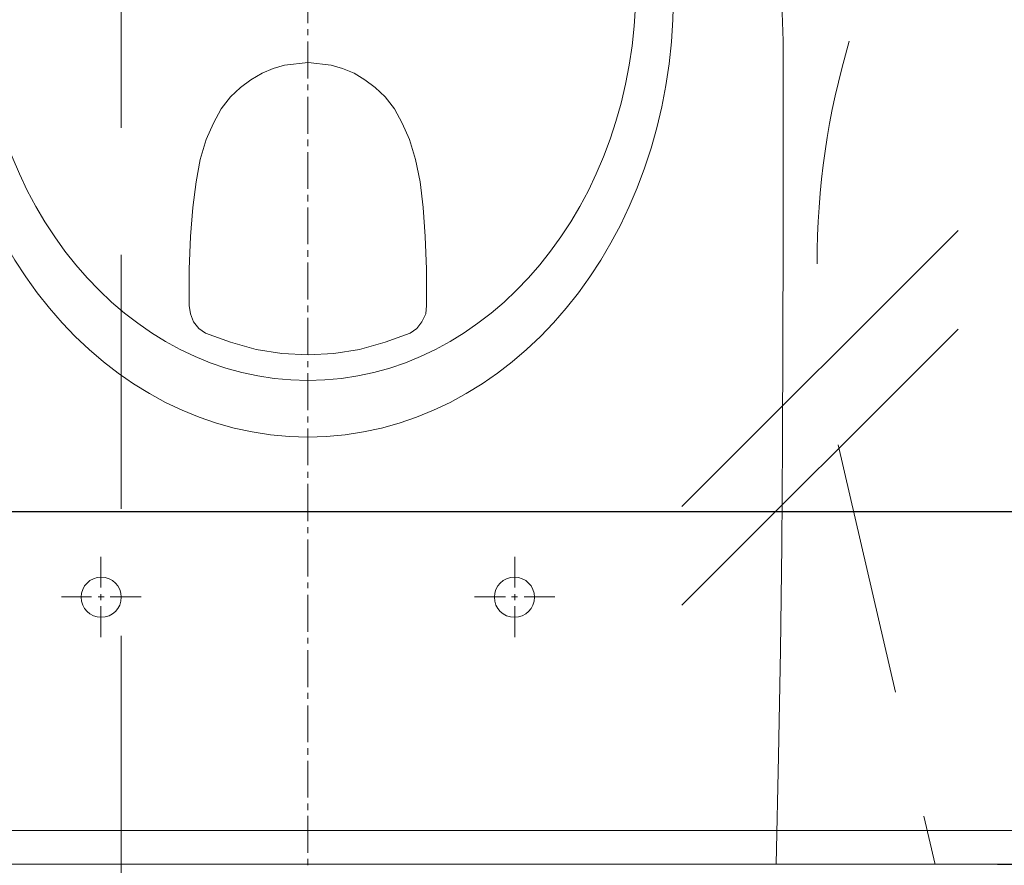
# Model space of a CAD drawing. Header units: millimetres. Extents: x 23192 to 177760, y -399809 to -79279.
# Tile 722 of 865: x 73823 to 73860, y -194620 to -194588. Entities that reach past the tile are written whole.
import ezdxf

# ---------------------------------------------------------------- set-up
doc = ezdxf.new("R2010")
doc.units = ezdxf.units.MM
doc.linetypes.add('HIDDEN2', pattern=[4.7625, 3.175, -1.5875])
doc.layers.get('0').update_dxf_attribs({"lineweight": 0})
for name, color, linetype, lineweight in [('!! 2 ZABUDOWA GK-MDF', 54, 'Continuous', 13), ('!! 2_wypos-sanitarne', 240, 'Continuous', 9), ('!! wymiary osi', 250, 'Continuous', 9)]:
    doc.layers.add(name, color=color, linetype=linetype, lineweight=lineweight)
doc.layers.add('!! 2_WYBURZENIA DO REMONTU', color=7, linetype='Continuous', lineweight=0, true_color=0x4d4d4d, plot=False)
doc.styles.add('TXT', font='simplex.shx')
doc.dimstyles.new('DIM50', dxfattribs={"dimscale": 5, "dimtxt": 2.5, "dimasz": 1.5, "dimexe": 0, "dimexo": 0, "dimgap": 0.5, "dimtad": 1, "dimdec": 4, "dimrnd": 0.5, "dimdsep": 46, "dimtxsty": 'TXT', "dimblk1": 'TICK1', "dimblk2": 'TICK1', "dimsah": 1, "dimcen": 0, "dimse1": 1, "dimse2": 1, "dimclrd": 1, "dimclre": 7, "dimclrt": 9, "dimadec": 0, "dimazin": 0, "dimtfac": 1, "dimtdec": 4, "dimtmove": 2, "dimatfit": 3, "dimldrblk": 'TICK1', "dimfxl": 1, "dimtolj": 1, "dimarcsym": 0})

# ---------------------------------------------------------------- blocks, each defined once
blk = doc.blocks.new('A$C6ce7c513')
at = {"lineweight": 0}
for points in [[(0, 0), (0, -0.00246)], [(-0.17548, -0.00049), (-0.17646, -0.04094), (-0.1772, -0.08064), (-0.1777, -0.11986), (-0.17794, -0.15833), (-0.17819, -0.23404), (-0.17819, -0.30902), (-0.17745, -0.33023)], [(-0.17548, -0.00049), (0.17547, -0.00049)], [(0, -0.00469), (0, -0.0185)], [(0, -0.02072), (0, -0.02318)], [(0, -0.0254), (0, -0.03921)], [(0, -0.04143), (0, -0.0439)], [(0, -0.04612), (0, -0.05993)], [(0, -0.0624), (0, -0.06461)], [(0, -0.06683), (0, -0.08064)], [(0, -0.08311), (0, -0.08533)], [(-0.07757, -0.08557), (-0.07757, -0.09717)], [(0, -0.08755), (0, -0.10136)], [(0.07756, -0.08557), (0.07756, -0.09717)], [(-0.07757, -0.09939), (-0.07757, -0.1016)], [(0.07756, -0.09939), (0.07756, -0.1016)], [(-0.08102, -0.10062), (-0.09261, -0.10062)], [(-0.07633, -0.10062), (-0.07855, -0.10062)], [(-0.06252, -0.10062), (-0.07411, -0.10062)], [(0.06252, -0.10062), (0.07411, -0.10062)], [(0.07633, -0.10062), (0.07855, -0.10062)], [(0.08101, -0.10062), (0.09236, -0.10062)], [(-0.07757, -0.10408), (-0.07757, -0.11567)], [(0, -0.10383), (0, -0.10605)], [(0.07756, -0.10408), (0.07756, -0.11567)], [(0, -0.10827), (0, -0.12208)], [(0, -0.12455), (0, -0.12677)], [(0, -0.12898), (0, -0.14304)], [(0, -0.14526), (0, -0.14748)], [(0, -0.14995), (0, -0.16376)], [(0, -0.16598), (0, -0.1682)], [(0, -0.17066), (0, -0.18447)], [(0, -0.18669), (0, -0.18892)], [(0, -0.19138), (0, -0.20519)], [(0, -0.20741), (0, -0.20988)], [(0, -0.2121), (0, -0.22591)], [(0, -0.22813), (0, -0.2306)], [(0, -0.23281), (0, -0.24663)], [(0, -0.24884), (0, -0.25131)], [(0, -0.25353), (0, -0.26734)], [(0, -0.26956), (0, -0.27203)], [(0, -0.27425), (0, -0.28806)], [(0, -0.29052), (0, -0.29274)], [(0, -0.29497), (0, -0.30878)], [(0, -0.31124), (0, -0.31346)], [(0, -0.31568), (0, -0.32949)]]:
    blk.add_lwpolyline(points, dxfattribs=at)
blk.add_lwpolyline([(-0.04452, -0.20988), (-0.04427, -0.20667), (-0.04279, -0.20371), (-0.04082, -0.20124), (-0.03835, -0.19952), (-0.02898, -0.19607), (-0.01936, -0.19335), (-0.00974, -0.19187), (-0.00013, -0.19138), (0.00974, -0.19187), (0.01936, -0.19335), (0.02898, -0.19607), (0.03835, -0.19952), (0.04082, -0.20124), (0.04279, -0.20371), (0.04402, -0.20667), (0.04451, -0.20988), (0.04451, -0.22344), (0.04402, -0.23577), (0.04304, -0.24663), (0.0418, -0.25624), (0.04032, -0.26463), (0.0381, -0.27203), (0.03539, -0.27819), (0.03243, -0.28362), (0.02898, -0.28806), (0.02528, -0.29151), (0.02133, -0.29447), (0.01714, -0.29694), (0.01294, -0.29866), (0.00875, -0.2999), (-0.00013, -0.30088), (-0.00876, -0.2999), (-0.01295, -0.29866), (-0.01739, -0.29694), (-0.02133, -0.29447), (-0.02528, -0.29151), (-0.02898, -0.28806), (-0.03243, -0.28362), (-0.03539, -0.27819), (-0.0381, -0.27203), (-0.04033, -0.26463), (-0.04205, -0.25624), (-0.04329, -0.24663), (-0.04402, -0.23577), (-0.04452, -0.22344)], close=True, dxfattribs=at)
for centre in [(-0.07744, -0.1005), (0.07744, -0.1005)]:
    blk.add_circle(centre, 0.00752, dxfattribs=at)
for centre, major_axis, ratio in [((0, -0.32554), (0, -0.16499), 0.830338), ((0, -0.32974), (0, -0.14798), 0.83084)]:
    blk.add_ellipse(centre, major_axis=major_axis, ratio=ratio, start_param=0, end_param=6.283185, dxfattribs=at)
blk = doc.blocks.new('TICK1')
at = {"color": 0}
for p, q in [((0, -1.4), (0, 1.4)), ((0, 0), (-1, 0))]:
    blk.add_line(p, q, dxfattribs=at)
at = {"color": 2}
blk.add_line((-1, -1), (1, 1), dxfattribs=at)
blk = doc.blocks.new('*D1914')
at = {"layer": '!! wymiary osi', "color": 1, "lineweight": -2, "transparency": 16777216}
blk.add_line((73777.923, -194606.38), (74084.923, -194606.38), dxfattribs=at)
at = {"layer": 'DEFPOINTS', "color": 0, "transparency": 16777216}
for p in [(74092.423, -194606.38), (73770.423, -194639.588), (74092.423, -194639.588)]:
    blk.add_point(p, dxfattribs=at)
at = {"layer": '!! wymiary osi', "color": 1, "lineweight": -2, "transparency": 16777216, "xscale": 7.5, "yscale": 7.5, "zscale": 7.5, "rotation": 180}
blk.add_blockref('TICK1', (73770.423, -194606.38), dxfattribs=at)
at = {"layer": '!! wymiary osi', "color": 1, "lineweight": -2, "transparency": 16777216, "xscale": 7.5, "yscale": 7.5, "zscale": 7.5}
blk.add_blockref('TICK1', (74092.423, -194606.38), dxfattribs=at)
at = {"layer": '!! wymiary osi', "color": 9, "transparency": 16777216, "insert": (73931.423, -194597.63), "char_height": 12.5, "attachment_point": 5, "style": 'TXT'}
blk.add_mtext('\\A1;322', dxfattribs=at)

msp = doc.modelspace()

# ---------------------------------------------------------------- linework, layer by layer
at = {"layer": '!! 2 ZABUDOWA GK-MDF'}
for points in [[(73782.42327, -194618.3383), (74092.42327, -194618.3383)], [(73782.42327, -194619.5883), (74092.42327, -194619.5883)]]:
    msp.add_lwpolyline(points, dxfattribs=at)
at = {"layer": '!! 2_WYBURZENIA DO REMONTU', "linetype": 'HIDDEN2', "ltscale": 3}
for p in [(73853.29945, -194603.87186), (73883.08007, -194619.60527)]:
    msp.add_line(p, (73856.93314, -194619.60527), dxfattribs=at)
msp.add_lwpolyline([(73826.42327, -194439.5883), (73826.42327, -194639.5883)], dxfattribs=at)
at = {"layer": '!! 2_WYBURZENIA DO REMONTU'}
for points in [[(73857.7908, -194595.83682), (73847.44496, -194606.18266)], [(73857.7908, -194599.54344), (73847.44496, -194609.88928)]]:
    msp.add_lwpolyline(points, dxfattribs=at)
at = {"layer": '!! 2_WYBURZENIA DO REMONTU', "linetype": 'HIDDEN2', "ltscale": 3}
msp.add_arc((73881.9232, -194597.0883), 29.41659, 163.518262, 180, dxfattribs=at)
msp.add_lwpolyline([(73782.42327, -194619.5883), (73884.42327, -194619.5883)])

# ---------------------------------------------------------------- block references
at = {"layer": '!! 2_wypos-sanitarne', "xscale": 100, "yscale": 100, "zscale": 100, "rotation": 180}
msp.add_blockref('A$C6ce7c513', (73833.4231, -194619.6373), dxfattribs=at)

# ---------------------------------------------------------------- dimensions: what is measured, and where the dimension line sits
at = {"layer": '!! wymiary osi'}
dim = msp.add_linear_dim(base=(74092.42327, -194606.38034), p1=(73770.42327, -194639.5883), p2=(74092.42327, -194639.5883), dimstyle='DIM50', dxfattribs=at)
dim.commit()
dim.dimension.update_dxf_attribs({"geometry": '*D1914', "text_midpoint": (73931.42327, -194597.63034)})

doc.saveas('drawing.dxf')
